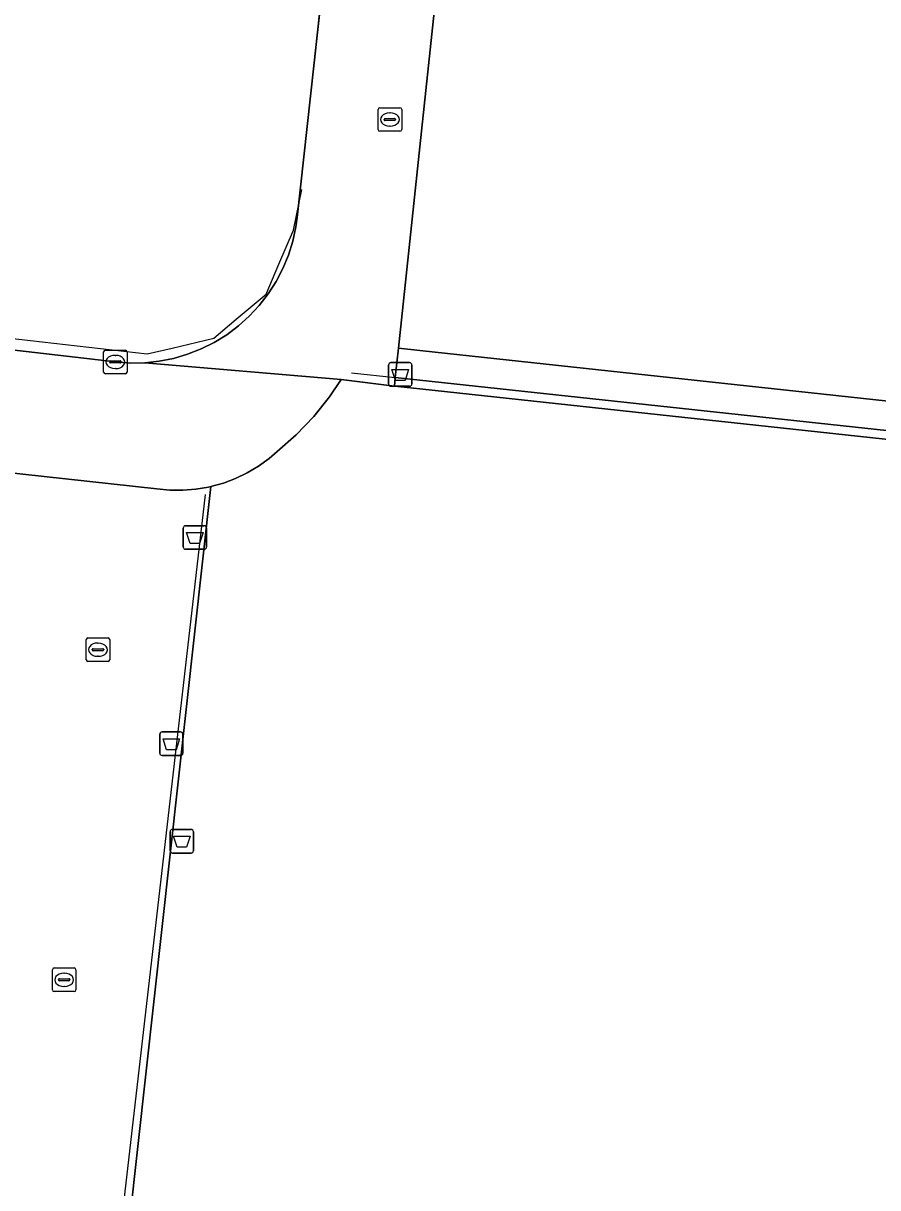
# Model space of a CAD drawing. Extents: x 162510 to 163918, y 388494 to 389774.
# Drawn here: x 162983.16 to 163019.44, y 388666.77 to 388716.2 of the extents above; entities that cross this region are included whole.
import ezdxf

# ---------------------------------------------------------------- set-up
doc = ezdxf.new("R2010")
doc.units = 0
for name, color, linetype in [('IMGEO_Afvalbak', 7, 'Continuous'), ('IMGEO_Groenvoorziening', 7, 'Continuous'), ('IMGEO_Hek', 7, 'Continuous'), ('IMGEO_Kolk', 7, 'Continuous'), ('IMGEO_Voetpad_open', 7, 'Continuous')]:
    doc.layers.add(name, color=color, linetype=linetype)

msp = doc.modelspace()

# ---------------------------------------------------------------- linework, layer by layer
at = {"layer": 'IMGEO_Afvalbak'}
for p, q in [((162998.673, 388700.897), (162998.673, 388701.697)), ((162998.673, 388701.697), (162998.673, 388700.897)), ((162998.773, 388701.797), (162999.563, 388701.797)), ((162999.563, 388701.797), (162998.773, 388701.797)), ((162999.663, 388701.697), (162999.663, 388700.897)), ((162999.663, 388700.897), (162999.663, 388701.697)), ((162999.563, 388700.797), (162998.773, 388700.797)), ((162998.773, 388700.797), (162999.563, 388700.797)), ((162989.951, 388693.973), (162989.951, 388694.773)), ((162989.951, 388694.773), (162989.951, 388693.973)), ((162990.051, 388694.873), (162990.841, 388694.873)), ((162990.841, 388694.873), (162990.051, 388694.873)), ((162990.941, 388694.773), (162990.941, 388693.973)), ((162990.941, 388693.973), (162990.941, 388694.773)), ((162990.841, 388693.873), (162990.051, 388693.873)), ((162990.051, 388693.873), (162990.841, 388693.873)), ((162988.951, 388685.221), (162988.951, 388686.021)), ((162988.951, 388686.021), (162988.951, 388685.221)), ((162989.051, 388686.121), (162989.841, 388686.121)), ((162989.841, 388686.121), (162989.051, 388686.121)), ((162989.941, 388686.021), (162989.941, 388685.221)), ((162989.941, 388685.221), (162989.941, 388686.021)), ((162989.841, 388685.121), (162989.051, 388685.121)), ((162989.051, 388685.121), (162989.841, 388685.121)), ((162989.395, 388681.08), (162989.395, 388681.88)), ((162989.395, 388681.88), (162989.395, 388681.08)), ((162989.495, 388681.98), (162990.285, 388681.98)), ((162990.285, 388681.98), (162989.495, 388681.98)), ((162990.385, 388681.88), (162990.385, 388681.08)), ((162990.385, 388681.08), (162990.385, 388681.88)), ((162990.285, 388680.98), (162989.495, 388680.98)), ((162989.495, 388680.98), (162990.285, 388680.98))]:
    msp.add_line(p, q, dxfattribs=at)
for points in [[(162998.816, 388701.511), (162999.52, 388701.511), (162999.371, 388701.041), (162998.965, 388701.041), (162998.816, 388701.511)], [(162990.094, 388694.587), (162990.798, 388694.587), (162990.649, 388694.117), (162990.243, 388694.117), (162990.094, 388694.587)], [(162989.094, 388685.835), (162989.798, 388685.835), (162989.649, 388685.365), (162989.243, 388685.365), (162989.094, 388685.835)], [(162989.538, 388681.694), (162990.242, 388681.694), (162990.093, 388681.224), (162989.687, 388681.224), (162989.538, 388681.694)]]:
    msp.add_lwpolyline(points, dxfattribs=at)
for centre, start, end in [((162998.773, 388701.697), 90, 180), ((162998.773, 388701.697), 90, 180), ((162999.563, 388701.697), 0, 90), ((162999.563, 388701.697), 360, 90), ((162998.773, 388700.897), 180, 270), ((162998.773, 388700.897), 180, 270), ((162999.563, 388700.897), 270, 0), ((162999.563, 388700.897), 270, 0), ((162990.051, 388694.773), 90, 180), ((162990.051, 388694.773), 90, 180), ((162990.841, 388694.773), 0, 90), ((162990.841, 388694.773), 360, 90), ((162990.051, 388693.973), 180, 270), ((162990.051, 388693.973), 180, 270), ((162990.841, 388693.973), 270, 0), ((162990.841, 388693.973), 270, 0), ((162989.051, 388686.021), 90, 180), ((162989.051, 388686.021), 90, 180), ((162989.841, 388686.021), 0, 90), ((162989.841, 388686.021), 360, 90), ((162989.051, 388685.221), 180, 270), ((162989.051, 388685.221), 180, 270), ((162989.841, 388685.221), 270, 0), ((162989.841, 388685.221), 270, 0), ((162989.495, 388681.88), 90, 180), ((162989.495, 388681.88), 90, 180), ((162990.285, 388681.88), 0, 90), ((162990.285, 388681.88), 360, 90), ((162989.495, 388681.08), 180, 270), ((162989.495, 388681.08), 180, 270), ((162990.285, 388681.08), 270, 0), ((162990.285, 388681.08), 270, 0)]:
    msp.add_arc(centre, 0.1, start, end, dxfattribs=at)
at = {"layer": 'IMGEO_Groenvoorziening'}
for points in [[(163119.889, 388822.986), (163014.044, 388835.011), (163008.756, 388787.944), (163007.737, 388788.054), (163003.56, 388750.47), (163004.604, 388750.347), (163004.147, 388746.215), (163003.255, 388738.16), (163001.722, 388724.299), (163001.611, 388723.299), (163001.32, 388723.33), (163000, 388710.953), (162999.089, 388702.41), (163000, 388702.312), (163104.95, 388690.968), (163111.679, 388750)], [(162996.661, 388701.08), (162996.168, 388700.349), (162995.495, 388699.507), (162994.749, 388698.729), (162993.937, 388698.021), (162993.597, 388697.729), (162993.149, 388697.403), (162992.673, 388697.118), (162992.174, 388696.877), (162991.655, 388696.681), (162991.121, 388696.533), (162983.875, 388631.042), (163000, 388629.238), (163028.58, 388626.04), (163031.259, 388625.833), (163031.246, 388625.72), (163043.211, 388624.427), (163045.877, 388624.166), (163090.416, 388619.128), (163098.025, 388687.343), (163096.206, 388690.282), (163000, 388700.681), (162998.917, 388700.798)]]:
    msp.add_lwpolyline(points, close=True, dxfattribs=at)
msp.add_lwpolyline([(162970.167, 388703.781), (162987.075, 388701.827), (162987.694, 388701.782), (162988.315, 388701.792), (162988.932, 388701.858), (162989.541, 388701.979), (162990.137, 388702.154), (162990.715, 388702.381), (162991.27, 388702.659), (162991.798, 388702.985), (162992.295, 388703.358), (162992.757, 388703.773), (162993.179, 388704.228), (162993.56, 388704.718), (162993.895, 388705.241), (162994.182, 388705.792), (162994.418, 388706.366), (162994.603, 388706.959), (162994.733, 388707.565), (162994.789, 388707.964), (162995.492, 388714.399), (162999.38, 388750)], dxfattribs=at)
at = {"layer": 'IMGEO_Hek'}
for points in [[(163005.689, 388806.988), (163005.427, 388804.551), (162995.492, 388714.399)], [(162994.631, 388707.425), (162994.988, 388709.154)], [(162970.548, 388704.21), (162977.506, 388703.415), (162988.427, 388702.167), (162989.476, 388702.418), (162991.248, 388702.843), (162992.205, 388703.644), (162993.477, 388704.708), (162994.015, 388705.974), (162994.631, 388707.425)], [(162997.099, 388701.367), (162998.956, 388701.167)], [(162998.956, 388701.167), (163000, 388701.054), (163096.322, 388690.665)], [(163028.546, 388625.664), (163000, 388628.878), (162983.359, 388630.752), (162990.894, 388696.199)]]:
    msp.add_lwpolyline(points, dxfattribs=at)
at = {"layer": 'IMGEO_Kolk'}
for p, q in [((162998.228, 388711.692), (162998.228, 388712.544)), ((162998.303, 388712.618), (162999.155, 388712.618)), ((162999.229, 388712.544), (162999.229, 388711.692)), ((162998.487, 388712.112), (162998.487, 388712.124)), ((162998.925, 388712.075), (162998.527, 388712.075)), ((162998.53, 388712.161), (162998.928, 388712.161)), ((162998.716, 388712.398), (162998.741, 388712.398)), ((162998.971, 388712.124), (162998.971, 388712.112)), ((162999.155, 388711.618), (162998.303, 388711.618)), ((162998.739, 388711.838), (162998.714, 388711.838)), ((162986.57, 388701.4), (162986.57, 388702.252)), ((162986.645, 388702.326), (162987.497, 388702.326)), ((162987.058, 388702.106), (162987.083, 388702.106)), ((162987.571, 388702.252), (162987.571, 388701.4)), ((162986.829, 388701.82), (162986.829, 388701.832)), ((162987.267, 388701.783), (162986.869, 388701.783)), ((162986.872, 388701.869), (162987.27, 388701.869)), ((162987.313, 388701.832), (162987.313, 388701.82)), ((162987.497, 388701.326), (162986.645, 388701.326)), ((162987.081, 388701.546), (162987.056, 388701.546)), ((162985.831, 388689.186), (162985.831, 388690.038)), ((162985.906, 388690.112), (162986.758, 388690.112)), ((162986.319, 388689.892), (162986.344, 388689.892)), ((162986.832, 388690.038), (162986.832, 388689.186)), ((162986.09, 388689.606), (162986.09, 388689.618)), ((162986.528, 388689.569), (162986.13, 388689.569)), ((162986.133, 388689.655), (162986.531, 388689.655)), ((162986.342, 388689.332), (162986.317, 388689.332)), ((162986.574, 388689.618), (162986.574, 388689.606)), ((162986.758, 388689.112), (162985.906, 388689.112)), ((162984.394, 388675.174), (162984.394, 388676.026)), ((162984.469, 388676.1), (162985.321, 388676.1)), ((162984.882, 388675.88), (162984.907, 388675.88)), ((162985.395, 388676.026), (162985.395, 388675.174)), ((162984.653, 388675.594), (162984.653, 388675.606)), ((162985.091, 388675.557), (162984.693, 388675.557)), ((162984.696, 388675.643), (162985.094, 388675.643)), ((162985.137, 388675.606), (162985.137, 388675.594)), ((162985.321, 388675.1), (162984.469, 388675.1)), ((162984.905, 388675.32), (162984.88, 388675.32))]:
    msp.add_line(p, q, dxfattribs=at)
for points in [[(162998.228, 388711.692), (162998.228, 388712.544)], [(162998.303, 388712.618), (162999.155, 388712.618)], [(162999.229, 388712.544), (162999.229, 388711.692)], [(162999.155, 388711.618), (162998.303, 388711.618)], [(162986.57, 388701.4), (162986.57, 388702.252)], [(162986.645, 388702.326), (162987.497, 388702.326)], [(162987.571, 388702.252), (162987.571, 388701.4)], [(162987.497, 388701.326), (162986.645, 388701.326)], [(162985.831, 388689.186), (162985.831, 388690.038)], [(162985.906, 388690.112), (162986.758, 388690.112)], [(162986.832, 388690.038), (162986.832, 388689.186)], [(162986.758, 388689.112), (162985.906, 388689.112)], [(162984.394, 388675.174), (162984.394, 388676.026)], [(162984.469, 388676.1), (162985.321, 388676.1)], [(162985.395, 388676.026), (162985.395, 388675.174)], [(162985.321, 388675.1), (162984.469, 388675.1)]]:
    msp.add_lwpolyline(points, dxfattribs=at)
for centre, radius, start, end in [((162998.305, 388712.542), 0.0765, 91.552, 178.448), ((162998.305, 388712.542), 0.0765, 91.552, 178.448), ((162999.153, 388712.542), 0.0765, 1.552, 88.448), ((162999.153, 388712.542), 0.0765, 1.552, 88.448), ((162998.527, 388712.121), 0.0403, 85.8775, 175.7526), ((162998.524, 388712.111), 0.0366, 178.938, 274.7102), ((162998.928, 388712.118), 0.043, 264.8664, 352.4533), ((162998.932, 388712.123), 0.0386, 1.7309, 96.639), ((162998.305, 388711.694), 0.0765, 181.552, 268.448), ((162998.305, 388711.694), 0.0765, 181.552, 268.448), ((162999.153, 388711.694), 0.0765, 271.552, 358.448), ((162999.153, 388711.694), 0.0765, 271.552, 358.448), ((162986.647, 388702.25), 0.0765, 91.552, 178.448), ((162986.647, 388702.25), 0.0765, 91.552, 178.448), ((162987.495, 388702.25), 0.0765, 1.552, 88.448), ((162987.495, 388702.25), 0.0765, 1.552, 88.448), ((162986.869, 388701.829), 0.0403, 85.8775, 175.7526), ((162986.866, 388701.819), 0.0366, 178.938, 274.7102), ((162987.27, 388701.826), 0.043, 264.8664, 352.4533), ((162987.274, 388701.831), 0.0386, 1.7309, 96.639), ((162986.647, 388701.402), 0.0765, 181.552, 268.448), ((162986.647, 388701.402), 0.0765, 181.552, 268.448), ((162987.495, 388701.402), 0.0765, 271.552, 358.448), ((162987.495, 388701.402), 0.0765, 271.552, 358.448), ((162985.908, 388690.036), 0.0765, 91.552, 178.448), ((162985.908, 388690.036), 0.0765, 91.552, 178.448), ((162986.756, 388690.036), 0.0765, 1.552, 88.448), ((162986.756, 388690.036), 0.0765, 1.552, 88.448), ((162986.13, 388689.615), 0.0403, 85.8775, 175.7526), ((162986.127, 388689.605), 0.0366, 178.938, 274.7102), ((162986.531, 388689.612), 0.043, 264.8664, 352.4533), ((162986.535, 388689.617), 0.0386, 1.7309, 96.639), ((162985.908, 388689.188), 0.0765, 181.552, 268.448), ((162985.908, 388689.188), 0.0765, 181.552, 268.448), ((162986.756, 388689.188), 0.0765, 271.552, 358.448), ((162986.756, 388689.188), 0.0765, 271.552, 358.448), ((162984.471, 388676.024), 0.0765, 91.552, 178.448), ((162984.471, 388676.024), 0.0765, 91.552, 178.448), ((162985.319, 388676.024), 0.0765, 1.552, 88.448), ((162985.319, 388676.024), 0.0765, 1.552, 88.448), ((162984.693, 388675.603), 0.0403, 85.8775, 175.7526), ((162984.69, 388675.593), 0.0366, 178.938, 274.7102), ((162985.094, 388675.6), 0.043, 264.8664, 352.4533), ((162985.098, 388675.605), 0.0386, 1.7309, 96.639), ((162984.471, 388675.176), 0.0765, 181.552, 268.448), ((162984.471, 388675.176), 0.0765, 181.552, 268.448), ((162985.319, 388675.176), 0.0765, 271.552, 358.448), ((162985.319, 388675.176), 0.0765, 271.552, 358.448)]:
    msp.add_arc(centre, radius, start, end, dxfattribs=at)
for centre, major_axis, ratio, start_param, end_param in [((162998.715, 388712.118), (-0.387, 0.002), 0.722429, 4.712389, 7.853982), ((162998.74, 388712.118), (-0.39, 0.002), 0.717154, 1.570796, 4.712389), ((162987.057, 388701.826), (-0.387, 0.002), 0.722429, 4.712389, 7.853982), ((162987.082, 388701.826), (-0.39, 0.002), 0.717154, 1.570796, 4.712389), ((162986.318, 388689.612), (-0.387, 0.002), 0.722429, 4.712389, 7.853982), ((162986.343, 388689.612), (-0.39, 0.002), 0.717154, 1.570796, 4.712389), ((162984.881, 388675.6), (-0.387, 0.002), 0.722429, 4.712389, 7.853982), ((162984.906, 388675.6), (-0.39, 0.002), 0.717154, 1.570796, 4.712389)]:
    msp.add_ellipse(centre, major_axis=major_axis, ratio=ratio, start_param=start_param, end_param=end_param, dxfattribs=at)
at = {"layer": 'IMGEO_Voetpad_open'}
for points in [[(162999.38, 388750), (162995.492, 388714.399), (162994.789, 388707.964), (162994.733, 388707.565), (162994.603, 388706.959), (162994.418, 388706.366), (162994.182, 388705.792), (162993.895, 388705.241), (162993.56, 388704.718), (162993.179, 388704.228), (162992.757, 388703.773), (162992.295, 388703.358), (162991.798, 388702.985), (162991.27, 388702.659), (162990.715, 388702.381), (162990.137, 388702.154), (162989.541, 388701.979), (162988.932, 388701.858), (162988.315, 388701.792), (162996.661, 388701.08), (162998.917, 388700.798), (162998.956, 388701.167), (162999.089, 388702.41), (163000, 388710.953), (163001.32, 388723.33)], [(162978.211, 388697.605), (162988.836, 388696.441), (162989.384, 388696.385), (162989.934, 388696.378), (162990.483, 388696.421), (162991.026, 388696.512), (162991.121, 388696.533), (162991.655, 388696.681), (162992.174, 388696.877), (162992.673, 388697.118), (162993.149, 388697.403), (162993.597, 388697.729), (162993.937, 388698.021), (162994.749, 388698.729), (162995.495, 388699.507), (162996.168, 388700.349), (162996.661, 388701.08), (162988.315, 388701.792), (162987.694, 388701.782), (162987.075, 388701.827), (162970.167, 388703.781)], [(163104.95, 388690.968), (163000, 388702.312), (162999.089, 388702.41), (162998.956, 388701.167), (163000, 388701.054), (163096.322, 388690.665)], [(162983.875, 388631.042), (162991.121, 388696.533), (162991.026, 388696.512), (162990.483, 388696.421), (162989.934, 388696.378), (162989.384, 388696.385), (162988.836, 388696.441), (162978.211, 388697.605)]]:
    msp.add_lwpolyline(points, dxfattribs=at)
msp.add_lwpolyline([(163000, 388701.054), (162998.956, 388701.167), (162998.917, 388700.798), (163000, 388700.681), (163096.206, 388690.282), (163098.025, 388687.343), (163090.416, 388619.128), (163045.877, 388624.166), (163045.831, 388623.744), (163090.705, 388618.716), (163098.405, 388687.298), (163096.322, 388690.665)], close=True, dxfattribs=at)

doc.saveas('drawing.dxf')
